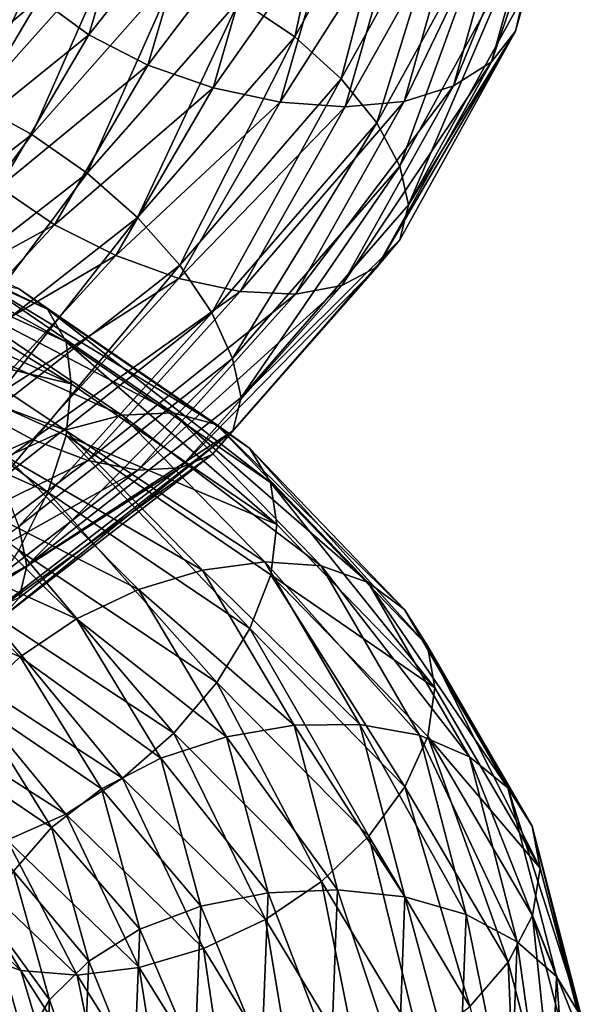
# Model space of a CAD drawing. Header units: metres. Extents: x -80 to 80, y -455 to 95.
# Tile 540 of 656: x 13.51 to 18.96, y -49.53 to -40.12. Entities that reach past the tile are written whole.
import ezdxf

# ---------------------------------------------------------------- set-up
doc = ezdxf.new("R2010")
doc.units = ezdxf.units.M
doc.layers.add('solid_501010_k_01_02', color=7, linetype='CONTINUOUS')

msp = doc.modelspace()

# ---------------------------------------------------------------- linework, layer by layer
at = {"layer": 'solid_501010_k_01_02'}
for points in [[(15.60671, -39.928528, 1060.643066), (16.612223, -38.114388, 1062.768555), (16.136349, -40.286102, 1060.698975)], [(16.612223, -38.114388, 1062.768555), (17.175985, -38.401421, 1062.883911), (16.136349, -40.286102, 1060.698975)], [(18.827101, -38.13723, 1067.127808), (18.589579, -38.469616, 1067.572144), (18.01498, -40.524467, 1065.169434)], [(18.245163, -40.229744, 1064.706055), (18.827101, -38.13723, 1067.127808), (18.01498, -40.524467, 1065.169434)], [(18.328817, -39.879948, 1064.260132), (18.827101, -38.13723, 1067.127808), (18.245163, -40.229744, 1064.706055)], [(16.136349, -40.286102, 1060.698975), (17.175985, -38.401421, 1062.883911), (16.581053, -40.686913, 1060.873657)], [(17.175985, -38.401421, 1062.883911), (17.64934, -38.745014, 1063.110229), (16.581053, -40.686913, 1060.873657)], [(18.589579, -38.469616, 1067.572144), (18.217043, -38.753262, 1067.975464), (17.653961, -40.753811, 1065.607178)], [(18.01498, -40.524467, 1065.169434), (18.589579, -38.469616, 1067.572144), (17.653961, -40.753811, 1065.607178)], [(14.169244, -40.266716, 1066.518311), (14.62118, -38.736748, 1068.509644), (13.695889, -39.917797, 1066.296875)], [(15.202924, -38.954273, 1068.68335), (14.62118, -38.736748, 1068.509644), (14.169244, -40.266716, 1066.518311)], [(16.581053, -40.686913, 1060.873657), (17.64934, -38.745014, 1063.110229), (16.921469, -41.106354, 1061.14917)], [(17.64934, -38.745014, 1063.110229), (18.011688, -39.122948, 1063.427368), (16.921469, -41.106354, 1061.14917)], [(18.217043, -38.753262, 1067.975464), (17.729738, -38.969299, 1068.312866), (17.181719, -40.90197, 1065.992065)], [(17.653961, -40.753811, 1065.607178), (18.217043, -38.753262, 1067.975464), (17.181719, -40.90197, 1065.992065)], [(14.733006, -40.556778, 1066.628052), (15.202924, -38.954273, 1068.68335), (14.169244, -40.266716, 1066.518311)], [(15.845048, -39.089428, 1068.747803), (15.202924, -38.954273, 1068.68335), (14.733006, -40.556778, 1066.628052)], [(17.729738, -38.969299, 1068.312866), (17.148872, -39.099735, 1068.559937), (16.618807, -40.954044, 1066.298218)], [(17.181719, -40.90197, 1065.992065), (17.729738, -38.969299, 1068.312866), (16.618807, -40.954044, 1066.298218)], [(15.355284, -40.77356, 1066.623291), (15.845048, -39.089428, 1068.747803), (14.733006, -40.556778, 1066.628052)], [(16.507193, -39.138905, 1068.705811), (15.845048, -39.089428, 1068.747803), (15.355284, -40.77356, 1066.623291)], [(15.996961, -40.908669, 1066.510986), (16.507193, -39.138905, 1068.705811), (15.355284, -40.77356, 1066.623291)], [(17.148872, -39.099735, 1068.559937), (16.507193, -39.138905, 1068.705811), (15.996961, -40.908669, 1066.510986)], [(16.618807, -40.954044, 1066.298218), (17.148872, -39.099735, 1068.559937), (15.996961, -40.908669, 1066.510986)], [(16.921469, -41.106354, 1061.14917), (18.011688, -39.122948, 1063.427368), (17.13917, -41.519306, 1061.506836)], [(18.011688, -39.122948, 1063.427368), (18.243414, -39.512249, 1063.814209), (17.13917, -41.519306, 1061.506836)], [(13.306214, -39.247639, 1061.516235), (13.835054, -39.277695, 1061.153687), (12.546146, -40.709007, 1059.342041)], [(12.546146, -40.709007, 1059.342041), (13.835054, -39.277695, 1061.153687), (13.075927, -40.918377, 1059.012329)], [(13.835054, -39.277695, 1061.153687), (14.419261, -39.410484, 1060.880371), (13.075927, -40.918377, 1059.012329)], [(13.075927, -40.918377, 1059.012329), (14.419261, -39.410484, 1060.880371), (13.622602, -41.217701, 1058.779541)], [(14.419261, -39.410484, 1060.880371), (15.022099, -39.632072, 1060.706787), (13.622602, -41.217701, 1058.779541)], [(17.13917, -41.519306, 1061.506836), (18.243414, -39.512249, 1063.814209), (17.222609, -41.890472, 1061.939087)], [(18.243414, -39.512249, 1063.814209), (18.328817, -39.879948, 1064.260132), (17.222609, -41.890472, 1061.939087)], [(13.695889, -39.917797, 1066.296875), (13.33354, -39.533623, 1065.982788), (12.526482, -40.888721, 1064.164063)], [(13.622602, -41.217701, 1058.779541), (15.022099, -39.632072, 1060.706787), (14.15275, -41.588177, 1058.657349)], [(15.022099, -39.632072, 1060.706787), (15.60671, -39.928528, 1060.643066), (14.15275, -41.588177, 1058.657349)], [(17.222609, -41.890472, 1061.939087), (18.328817, -39.879948, 1064.260132), (18.245163, -40.229744, 1064.706055)], [(12.866899, -41.314922, 1064.437378), (13.695889, -39.917797, 1066.296875), (12.526482, -40.888721, 1064.164063)], [(14.169244, -40.266716, 1066.518311), (13.695889, -39.917797, 1066.296875), (12.866899, -41.314922, 1064.437378)], [(14.15275, -41.588177, 1058.657349), (15.60671, -39.928528, 1060.643066), (14.633046, -42.011211, 1058.658813)], [(15.60671, -39.928528, 1060.643066), (16.136349, -40.286102, 1060.698975), (14.633046, -42.011211, 1058.658813)], [(13.311602, -41.720814, 1064.606934), (14.169244, -40.266716, 1066.518311), (12.866899, -41.314922, 1064.437378)], [(14.733006, -40.556778, 1066.628052), (14.169244, -40.266716, 1066.518311), (13.311602, -41.720814, 1064.606934)], [(18.245163, -40.229744, 1064.706055), (18.01498, -40.524467, 1065.169434), (16.924562, -42.482056, 1062.868408)], [(17.140812, -42.223446, 1062.386841), (18.245163, -40.229744, 1064.706055), (16.924562, -42.482056, 1062.868408)], [(17.222609, -41.890472, 1061.939087), (18.245163, -40.229744, 1064.706055), (17.140812, -42.223446, 1062.386841)], [(14.633046, -42.011211, 1058.658813), (16.136349, -40.286102, 1060.698975), (15.03632, -42.465099, 1058.786133)], [(16.136349, -40.286102, 1060.698975), (16.581053, -40.686913, 1060.873657), (15.03632, -42.465099, 1058.786133)], [(18.01498, -40.524467, 1065.169434), (17.653961, -40.753811, 1065.607178), (16.585394, -42.659317, 1063.338623)], [(16.924562, -42.482056, 1062.868408), (18.01498, -40.524467, 1065.169434), (16.585394, -42.659317, 1063.338623)], [(13.841241, -42.080456, 1064.65625), (14.733006, -40.556778, 1066.628052), (13.311602, -41.720814, 1064.606934)], [(15.355284, -40.77356, 1066.623291), (14.733006, -40.556778, 1066.628052), (13.841241, -42.080456, 1064.65625)], [(15.03632, -42.465099, 1058.786133), (16.581053, -40.686913, 1060.873657), (15.345022, -42.923038, 1059.02356)], [(16.581053, -40.686913, 1060.873657), (16.921469, -41.106354, 1061.14917), (15.345022, -42.923038, 1059.02356)], [(14.425852, -42.375546, 1064.585693), (15.355284, -40.77356, 1066.623291), (13.841241, -42.080456, 1064.65625)], [(15.996961, -40.908669, 1066.510986), (15.355284, -40.77356, 1066.623291), (14.425852, -42.375546, 1064.585693)], [(17.653961, -40.753811, 1065.607178), (17.181719, -40.90197, 1065.992065), (16.141737, -42.742367, 1063.768677)], [(16.585394, -42.659317, 1063.338623), (17.653961, -40.753811, 1065.607178), (16.141737, -42.742367, 1063.768677)], [(13.075927, -40.918377, 1059.012329), (13.622602, -41.217701, 1058.779541), (11.832691, -42.598351, 1057.027832)], [(15.028689, -42.5928, 1064.406738), (15.996961, -40.908669, 1066.510986), (14.425852, -42.375546, 1064.585693)], [(16.618807, -40.954044, 1066.298218), (15.996961, -40.908669, 1066.510986), (15.028689, -42.5928, 1064.406738)], [(17.181719, -40.90197, 1065.992065), (16.618807, -40.954044, 1066.298218), (15.612896, -42.719276, 1064.130615)], [(16.141737, -42.742367, 1063.768677), (17.181719, -40.90197, 1065.992065), (15.612896, -42.719276, 1064.130615)], [(15.612896, -42.719276, 1064.130615), (16.618807, -40.954044, 1066.298218), (15.028689, -42.5928, 1064.406738)], [(15.345022, -42.923038, 1059.02356), (16.921469, -41.106354, 1061.14917), (15.542441, -43.35791, 1059.354492)], [(16.921469, -41.106354, 1061.14917), (17.13917, -41.519306, 1061.506836), (15.542441, -43.35791, 1059.354492)], [(11.832691, -42.598351, 1057.027832), (13.622602, -41.217701, 1058.779541), (12.293181, -43.034946, 1056.854004)], [(13.622602, -41.217701, 1058.779541), (14.15275, -41.588177, 1058.657349), (12.293181, -43.034946, 1056.854004)], [(15.542441, -43.35791, 1059.354492), (17.13917, -41.519306, 1061.506836), (15.622648, -43.732082, 1059.774414)], [(17.13917, -41.519306, 1061.506836), (17.222609, -41.890472, 1061.939087), (15.622648, -43.732082, 1059.774414)], [(11.216714, -41.653702, 1095.157959), (11.446999, -41.825954, 1095.741943), (13.773347, -42.888016, 1093.782837)], [(13.496263, -42.690937, 1093.232788), (11.216714, -41.653702, 1095.157959), (13.773347, -42.888016, 1093.782837)], [(12.293181, -43.034946, 1056.854004), (14.15275, -41.588177, 1058.657349), (12.71037, -43.51643, 1056.807617)], [(14.15275, -41.588177, 1058.657349), (14.633046, -42.011211, 1058.658813), (12.71037, -43.51643, 1056.807617)], [(13.841241, -42.080456, 1064.65625), (13.311602, -41.720814, 1064.606934), (12.071459, -43.045959, 1062.817383)], [(11.446999, -41.825954, 1095.741943), (11.594268, -42.12376, 1096.296875), (13.950545, -43.199215, 1094.314697)], [(13.773347, -42.888016, 1093.782837), (11.446999, -41.825954, 1095.741943), (13.950545, -43.199215, 1094.314697)], [(15.622648, -43.732082, 1059.774414), (17.222609, -41.890472, 1061.939087), (17.140812, -42.223446, 1062.386841)], [(12.71037, -43.51643, 1056.807617), (14.633046, -42.011211, 1058.658813), (13.060658, -44.017689, 1056.893311)], [(14.633046, -42.011211, 1058.658813), (15.03632, -42.465099, 1058.786133), (13.060658, -44.017689, 1056.893311)], [(11.594268, -42.12376, 1096.296875), (11.637196, -42.529869, 1096.79248), (13.998867, -43.601482, 1094.807373)], [(13.950545, -43.199215, 1094.314697), (11.594268, -42.12376, 1096.296875), (13.998867, -43.601482, 1094.807373)], [(12.551756, -43.470177, 1062.811279), (13.841241, -42.080456, 1064.65625), (12.071459, -43.045959, 1062.817383)], [(14.425852, -42.375546, 1064.585693), (13.841241, -42.080456, 1064.65625), (12.551756, -43.470177, 1062.811279)], [(17.140812, -42.223446, 1062.386841), (16.924562, -42.482056, 1062.868408), (15.347827, -44.274647, 1060.721802)], [(15.54393, -44.049599, 1060.223511), (17.140812, -42.223446, 1062.386841), (15.347827, -44.274647, 1060.721802)], [(15.622648, -43.732082, 1059.774414), (17.140812, -42.223446, 1062.386841), (15.54393, -44.049599, 1060.223511)], [(13.081903, -43.837948, 1062.680542), (14.425852, -42.375546, 1064.585693), (12.551756, -43.470177, 1062.811279)], [(15.028689, -42.5928, 1064.406738), (14.425852, -42.375546, 1064.585693), (13.081903, -43.837948, 1062.680542)], [(13.060658, -44.017689, 1056.893311), (15.03632, -42.465099, 1058.786133), (13.328798, -44.50996, 1057.097168)], [(15.03632, -42.465099, 1058.786133), (15.345022, -42.923038, 1059.02356), (13.328798, -44.50996, 1057.097168)], [(16.924562, -42.482056, 1062.868408), (16.585394, -42.659317, 1063.338623), (15.040257, -44.403538, 1061.22168)], [(15.347827, -44.274647, 1060.721802), (16.924562, -42.482056, 1062.868408), (15.040257, -44.403538, 1061.22168)], [(13.998867, -43.601482, 1094.807373), (11.637196, -42.529869, 1096.79248), (11.595379, -43.030514, 1097.174194)], [(13.628579, -44.131466, 1062.44043), (15.028689, -42.5928, 1064.406738), (13.081903, -43.837948, 1062.680542)], [(15.612896, -42.719276, 1064.130615), (15.028689, -42.5928, 1064.406738), (13.628579, -44.131466, 1062.44043)], [(12.227342, -42.898495, 1091.802734), (12.70319, -42.693928, 1092.213867), (14.483256, -43.898483, 1090.151245)], [(12.70319, -42.693928, 1092.213867), (13.134294, -42.622219, 1092.69873), (14.974769, -43.87851, 1090.578125)], [(14.483256, -43.898483, 1090.151245), (12.70319, -42.693928, 1092.213867), (14.974769, -43.87851, 1090.578125)], [(13.134294, -42.622219, 1092.69873), (13.496263, -42.690937, 1093.232788), (15.38746, -43.988708, 1091.062256)], [(14.974769, -43.87851, 1090.578125), (13.134294, -42.622219, 1092.69873), (15.38746, -43.988708, 1091.062256)], [(13.496263, -42.690937, 1093.232788), (13.773347, -42.888016, 1093.782837), (15.703371, -44.215317, 1091.572754)], [(15.38746, -43.988708, 1091.062256), (13.496263, -42.690937, 1093.232788), (15.703371, -44.215317, 1091.572754)], [(16.585394, -42.659317, 1063.338623), (16.141737, -42.742367, 1063.768677), (14.637932, -44.426125, 1061.693115)], [(15.040257, -44.403538, 1061.22168), (16.585394, -42.659317, 1063.338623), (14.637932, -44.426125, 1061.693115)], [(14.15836, -44.333241, 1062.106323), (15.612896, -42.719276, 1064.130615), (13.628579, -44.131466, 1062.44043)], [(16.141737, -42.742367, 1063.768677), (15.612896, -42.719276, 1064.130615), (14.15836, -44.333241, 1062.106323)], [(14.637932, -44.426125, 1061.693115), (16.141737, -42.742367, 1063.768677), (14.15836, -44.333241, 1062.106323)], [(11.736657, -43.215961, 1091.484863), (12.227342, -42.898495, 1091.802734), (13.940728, -44.044106, 1089.803101)], [(13.940728, -44.044106, 1089.803101), (12.227342, -42.898495, 1091.802734), (14.483256, -43.898483, 1090.151245)], [(13.773347, -42.888016, 1093.782837), (13.950545, -43.199215, 1094.314697), (15.9054, -44.542591, 1092.077515)], [(15.703371, -44.215317, 1091.572754), (13.773347, -42.888016, 1093.782837), (15.9054, -44.542591, 1092.077515)], [(13.328798, -44.50996, 1057.097168), (15.345022, -42.923038, 1059.02356), (13.500278, -44.964348, 1057.404663)], [(15.345022, -42.923038, 1059.02356), (15.542441, -43.35791, 1059.354492), (13.500278, -44.964348, 1057.404663)], [(11.595379, -43.030514, 1097.174194), (11.449091, -43.595131, 1097.453491), (13.775865, -44.634937, 1095.482056)], [(13.951882, -44.094456, 1095.185547), (11.595379, -43.030514, 1097.174194), (13.775865, -44.634937, 1095.482056)], [(13.998867, -43.601482, 1094.807373), (11.595379, -43.030514, 1097.174194), (13.951882, -44.094456, 1095.185547)], [(13.381286, -44.29932, 1089.549072), (11.736657, -43.215961, 1091.484863), (13.940728, -44.044106, 1089.803101)], [(13.950545, -43.199215, 1094.314697), (13.998867, -43.601482, 1094.807373), (15.963543, -44.943085, 1092.561768)], [(15.9054, -44.542591, 1092.077515), (13.950545, -43.199215, 1094.314697), (15.963543, -44.943085, 1092.561768)], [(13.500278, -44.964348, 1057.404663), (15.542441, -43.35791, 1059.354492), (13.576822, -45.341099, 1057.814209)], [(15.542441, -43.35791, 1059.354492), (15.622648, -43.732082, 1059.774414), (13.576822, -45.341099, 1057.814209)], [(13.775865, -44.634937, 1095.482056), (11.449091, -43.595131, 1097.453491), (13.499797, -45.190605, 1095.664185)], [(15.963543, -44.943085, 1092.561768), (13.998867, -43.601482, 1094.807373), (13.951882, -44.094456, 1095.185547)], [(13.576822, -45.341099, 1057.814209), (15.622648, -43.732082, 1059.774414), (15.54393, -44.049599, 1060.223511)], [(13.628579, -44.131466, 1062.44043), (13.081903, -43.837948, 1062.680542), (11.363036, -45.107758, 1060.948608)], [(13.940728, -44.044106, 1089.803101), (14.483256, -43.898483, 1090.151245), (15.849484, -45.302357, 1087.908936)], [(14.483256, -43.898483, 1090.151245), (14.974769, -43.87851, 1090.578125), (16.387362, -45.340588, 1088.271484)], [(15.849484, -45.302357, 1087.908936), (14.483256, -43.898483, 1090.151245), (16.387362, -45.340588, 1088.271484)], [(14.974769, -43.87851, 1090.578125), (15.38746, -43.988708, 1091.062256), (16.838984, -45.49752, 1088.700195)], [(16.387362, -45.340588, 1088.271484), (14.974769, -43.87851, 1090.578125), (16.838984, -45.49752, 1088.700195)], [(15.38746, -43.988708, 1091.062256), (15.703371, -44.215317, 1091.572754), (17.184696, -45.757484, 1089.166626)], [(16.838984, -45.49752, 1088.700195), (15.38746, -43.988708, 1091.062256), (17.184696, -45.757484, 1089.166626)], [(15.54393, -44.049599, 1060.223511), (15.347827, -44.274647, 1060.721802), (13.331234, -45.839737, 1058.7771)], [(13.501571, -45.644749, 1058.26416), (15.54393, -44.049599, 1060.223511), (13.331234, -45.839737, 1058.7771)], [(13.381286, -44.29932, 1089.549072), (13.940728, -44.044106, 1089.803101), (15.255779, -45.381729, 1087.630493)], [(13.576822, -45.341099, 1057.814209), (15.54393, -44.049599, 1060.223511), (13.501571, -45.644749, 1058.26416)], [(13.951882, -44.094456, 1095.185547), (13.775865, -44.634937, 1095.482056), (15.706242, -45.937126, 1093.256592)], [(15.255779, -45.381729, 1087.630493), (13.940728, -44.044106, 1089.803101), (15.849484, -45.302357, 1087.908936)], [(15.906924, -45.424847, 1092.94043), (13.951882, -44.094456, 1095.185547), (15.706242, -45.937126, 1093.256592)], [(15.963543, -44.943085, 1092.561768), (13.951882, -44.094456, 1095.185547), (15.906924, -45.424847, 1092.94043)], [(11.837883, -45.469433, 1060.654785), (13.628579, -44.131466, 1062.44043), (11.363036, -45.107758, 1060.948608)], [(14.15836, -44.333241, 1062.106323), (13.628579, -44.131466, 1062.44043), (11.837883, -45.469433, 1060.654785)], [(15.703371, -44.215317, 1091.572754), (15.9054, -44.542591, 1092.077515), (17.405783, -46.103027, 1089.641357)], [(17.184696, -45.757484, 1089.166626), (15.703371, -44.215317, 1091.572754), (17.405783, -46.103027, 1089.641357)], [(12.839133, -44.648048, 1089.404419), (13.381286, -44.29932, 1089.549072), (14.643563, -45.567036, 1087.44751)], [(15.347827, -44.274647, 1060.721802), (15.040257, -44.403538, 1061.22168), (13.064076, -45.925327, 1059.303223)], [(13.331234, -45.839737, 1058.7771), (15.347827, -44.274647, 1060.721802), (13.064076, -45.925327, 1059.303223)], [(14.643563, -45.567036, 1087.44751), (13.381286, -44.29932, 1089.549072), (15.255779, -45.381729, 1087.630493)], [(12.298054, -45.738525, 1060.269409), (14.15836, -44.333241, 1062.106323), (11.837883, -45.469433, 1060.654785)], [(14.637932, -44.426125, 1061.693115), (14.15836, -44.333241, 1062.106323), (12.298054, -45.738525, 1060.269409)], [(15.040257, -44.403538, 1061.22168), (14.637932, -44.426125, 1061.693115), (12.714614, -45.893829, 1059.811035)], [(13.064076, -45.925327, 1059.303223), (15.040257, -44.403538, 1061.22168), (12.714614, -45.893829, 1059.811035)], [(12.714614, -45.893829, 1059.811035), (14.637932, -44.426125, 1061.693115), (12.298054, -45.738525, 1060.269409)], [(15.9054, -44.542591, 1092.077515), (15.963543, -44.943085, 1092.561768), (17.475161, -46.504948, 1090.111206)], [(17.405783, -46.103027, 1089.641357), (15.9054, -44.542591, 1092.077515), (17.475161, -46.504948, 1090.111206)], [(12.348362, -45.07436, 1089.383667), (12.839133, -44.648048, 1089.404419), (14.050269, -45.846615, 1087.370728)], [(14.050269, -45.846615, 1087.370728), (12.839133, -44.648048, 1089.404419), (14.643563, -45.567036, 1087.44751)], [(13.775865, -44.634937, 1095.482056), (13.499797, -45.190605, 1095.664185), (15.391489, -46.452999, 1093.472046)], [(15.706242, -45.937126, 1093.256592), (13.775865, -44.634937, 1095.482056), (15.391489, -46.452999, 1093.472046)], [(13.500278, -44.964348, 1057.404663), (13.576822, -45.341099, 1057.814209), (11.133052, -46.66399, 1056.094482)], [(17.475161, -46.504948, 1090.111206), (15.963543, -44.943085, 1092.561768), (15.906924, -45.424847, 1092.94043)], [(11.936641, -45.556812, 1089.489868), (12.348362, -45.07436, 1089.383667), (13.513203, -46.208931, 1087.410645)], [(13.513203, -46.208931, 1087.410645), (12.348362, -45.07436, 1089.383667), (14.050269, -45.846615, 1087.370728)], [(13.499797, -45.190605, 1095.664185), (13.138679, -45.726902, 1095.718506), (14.979768, -46.940159, 1093.572021)], [(15.391489, -46.452999, 1093.472046), (13.499797, -45.190605, 1095.664185), (14.979768, -46.940159, 1093.572021)], [(11.133052, -46.66399, 1056.094482), (13.576822, -45.341099, 1057.814209), (13.501571, -45.644749, 1058.26416)], [(15.255779, -45.381729, 1087.630493), (15.849484, -45.302357, 1087.908936), (16.759148, -46.855827, 1085.539429)], [(15.849484, -45.302357, 1087.908936), (16.387362, -45.340588, 1088.271484), (17.327896, -46.957123, 1085.83313)], [(16.759148, -46.855827, 1085.539429), (15.849484, -45.302357, 1087.908936), (17.327896, -46.957123, 1085.83313)], [(16.387362, -45.340588, 1088.271484), (16.838984, -45.49752, 1088.700195), (17.805439, -47.164742, 1086.202515)], [(17.327896, -46.957123, 1085.83313), (16.387362, -45.340588, 1088.271484), (17.805439, -47.164742, 1086.202515)], [(14.643563, -45.567036, 1087.44751), (15.255779, -45.381729, 1087.630493), (16.131367, -46.863472, 1085.335571)], [(16.131367, -46.863472, 1085.335571), (15.255779, -45.381729, 1087.630493), (16.759148, -46.855827, 1085.539429)], [(15.906924, -45.424847, 1092.94043), (15.706242, -45.937126, 1093.256592), (17.187836, -47.451965, 1090.83252)], [(17.40745, -46.971146, 1090.494873), (15.906924, -45.424847, 1092.94043), (17.187836, -47.451965, 1090.83252)], [(17.475161, -46.504948, 1090.111206), (15.906924, -45.424847, 1092.94043), (17.40745, -46.971146, 1090.494873)], [(16.838984, -45.49752, 1088.700195), (17.184696, -45.757484, 1089.166626), (18.170992, -47.460941, 1086.621704)], [(17.805439, -47.164742, 1086.202515), (16.838984, -45.49752, 1088.700195), (18.170992, -47.460941, 1086.621704)], [(13.062644, -46.636192, 1087.566895), (11.936641, -45.556812, 1089.489868), (13.513203, -46.208931, 1087.410645)], [(14.050269, -45.846615, 1087.370728), (14.643563, -45.567036, 1087.44751), (15.484015, -46.973133, 1085.228271)], [(15.484015, -46.973133, 1085.228271), (14.643563, -45.567036, 1087.44751), (16.131367, -46.863472, 1085.335571)], [(13.138679, -45.726902, 1095.718506), (12.708225, -46.210243, 1095.633911), (14.488997, -47.367294, 1093.543335)], [(14.979768, -46.940159, 1093.572021), (13.138679, -45.726902, 1095.718506), (14.488997, -47.367294, 1093.543335)], [(17.184696, -45.757484, 1089.166626), (17.405783, -46.103027, 1089.641357), (18.404768, -47.826427, 1087.064087)], [(18.170992, -47.460941, 1086.621704), (17.184696, -45.757484, 1089.166626), (18.404768, -47.826427, 1087.064087)], [(13.513203, -46.208931, 1087.410645), (14.050269, -45.846615, 1087.370728), (14.856668, -47.177929, 1085.223999)], [(14.856668, -47.177929, 1085.223999), (14.050269, -45.846615, 1087.370728), (15.484015, -46.973133, 1085.228271)], [(15.706242, -45.937126, 1093.256592), (15.391489, -46.452999, 1093.472046), (16.843393, -47.923317, 1091.085083)], [(17.187836, -47.451965, 1090.83252), (15.706242, -45.937126, 1093.256592), (16.843393, -47.923317, 1091.085083)], [(17.405783, -46.103027, 1089.641357), (17.475161, -46.504948, 1090.111206), (18.481539, -48.228104, 1087.521606)], [(18.404768, -47.826427, 1087.064087), (17.405783, -46.103027, 1089.641357), (18.481539, -48.228104, 1087.521606)], [(12.708225, -46.210243, 1095.633911), (12.232706, -46.615997, 1095.418701), (13.946844, -47.712826, 1093.390625)], [(14.488997, -47.367294, 1093.543335), (12.708225, -46.210243, 1095.633911), (13.946844, -47.712826, 1093.390625)], [(13.062644, -46.636192, 1087.566895), (13.513203, -46.208931, 1087.410645), (14.288778, -47.471069, 1085.328613)], [(14.288778, -47.471069, 1085.328613), (13.513203, -46.208931, 1087.410645), (14.856668, -47.177929, 1085.223999)], [(15.391489, -46.452999, 1093.472046), (14.979768, -46.940159, 1093.572021), (16.392834, -48.355427, 1091.235352)], [(16.843393, -47.923317, 1091.085083), (15.391489, -46.452999, 1093.472046), (16.392834, -48.355427, 1091.235352)], [(18.481539, -48.228104, 1087.521606), (17.475161, -46.504948, 1090.111206), (17.40745, -46.971146, 1090.494873)], [(13.946844, -47.712826, 1093.390625), (12.232706, -46.615997, 1095.418701), (13.387402, -47.961727, 1093.130615)], [(12.7182, -47.100899, 1087.822754), (13.062644, -46.636192, 1087.566895), (13.812359, -47.838715, 1085.53833)], [(13.812359, -47.838715, 1085.53833), (13.062644, -46.636192, 1087.566895), (14.288778, -47.471069, 1085.328613)], [(14.979768, -46.940159, 1093.572021), (14.488997, -47.367294, 1093.543335), (15.855766, -48.719521, 1091.268311)], [(16.392834, -48.355427, 1091.235352), (14.979768, -46.940159, 1093.572021), (15.855766, -48.719521, 1091.268311)], [(15.484015, -46.973133, 1085.228271), (16.131367, -46.863472, 1085.335571), (16.545675, -48.435307, 1082.973511)], [(16.131367, -46.863472, 1085.335571), (16.759148, -46.855827, 1085.539429), (17.189581, -48.502804, 1083.100098)], [(16.545675, -48.435307, 1082.973511), (16.131367, -46.863472, 1085.335571), (17.189581, -48.502804, 1083.100098)], [(16.759148, -46.855827, 1085.539429), (17.327896, -46.957123, 1085.83313), (17.772936, -48.670193, 1083.322632)], [(17.189581, -48.502804, 1083.100098), (16.759148, -46.855827, 1085.539429), (17.772936, -48.670193, 1083.322632)], [(14.856668, -47.177929, 1085.223999), (15.484015, -46.973133, 1085.228271), (15.881697, -48.465755, 1082.94458)], [(15.881697, -48.465755, 1082.94458), (15.484015, -46.973133, 1085.228271), (16.545675, -48.435307, 1082.973511)], [(17.40745, -46.971146, 1090.494873), (17.187836, -47.451965, 1090.83252), (18.174313, -49.126526, 1088.267944)], [(17.327896, -46.957123, 1085.83313), (17.805439, -47.164742, 1086.202515), (18.262743, -48.930984, 1083.630493)], [(17.772936, -48.670193, 1083.322632), (17.327896, -46.957123, 1085.83313), (18.262743, -48.930984, 1083.630493)], [(18.40653, -48.679585, 1087.907349), (17.40745, -46.971146, 1090.494873), (18.174313, -49.126526, 1088.267944)], [(18.481539, -48.228104, 1087.521606), (17.40745, -46.971146, 1090.494873), (18.40653, -48.679585, 1087.907349)], [(13.448147, -48.256111, 1085.834229), (12.7182, -47.100899, 1087.822754), (13.812359, -47.838715, 1085.53833)], [(14.288778, -47.471069, 1085.328613), (14.856668, -47.177929, 1085.223999), (15.238239, -48.592266, 1083.015381)], [(15.238239, -48.592266, 1083.015381), (14.856668, -47.177929, 1085.223999), (15.881697, -48.465755, 1082.94458)], [(17.805439, -47.164742, 1086.202515), (18.170992, -47.460941, 1086.621704), (18.637684, -49.26524, 1084.000732)], [(18.262743, -48.930984, 1083.630493), (17.805439, -47.164742, 1086.202515), (18.637684, -49.26524, 1084.000732)], [(14.488997, -47.367294, 1093.543335), (13.946844, -47.712826, 1093.390625), (15.262472, -48.997444, 1091.185181)], [(15.855766, -48.719521, 1091.268311), (14.488997, -47.367294, 1093.543335), (15.262472, -48.997444, 1091.185181)], [(13.812359, -47.838715, 1085.53833), (14.288778, -47.471069, 1085.328613), (14.655763, -48.813015, 1083.187012)], [(14.655763, -48.813015, 1083.187012), (14.288778, -47.471069, 1085.328613), (15.238239, -48.592266, 1083.015381)], [(17.187836, -47.451965, 1090.83252), (16.843393, -47.923317, 1091.085083), (17.810101, -49.549831, 1088.559692)], [(18.174313, -49.126526, 1088.267944), (17.187836, -47.451965, 1090.83252), (17.810101, -49.549831, 1088.559692)], [(18.170992, -47.460941, 1086.621704), (18.404768, -47.826427, 1087.064087), (18.877464, -49.65173, 1084.409424)], [(18.637684, -49.26524, 1084.000732), (18.170992, -47.460941, 1086.621704), (18.877464, -49.65173, 1084.409424)], [(13.946844, -47.712826, 1093.390625), (13.387402, -47.961727, 1093.130615), (14.650257, -49.178204, 1090.997681)], [(15.262472, -48.997444, 1091.185181), (13.946844, -47.712826, 1093.390625), (14.650257, -49.178204, 1090.997681)], [(13.448147, -48.256111, 1085.834229), (13.812359, -47.838715, 1085.53833), (14.167108, -49.118309, 1083.452026)], [(14.167108, -49.118309, 1083.452026), (13.812359, -47.838715, 1085.53833), (14.655763, -48.813015, 1083.187012)], [(18.404768, -47.826427, 1087.064087), (18.481539, -48.228104, 1087.521606), (18.960503, -50.057018, 1084.848999)], [(18.877464, -49.65173, 1084.409424), (18.404768, -47.826427, 1087.064087), (18.960503, -50.057018, 1084.848999)], [(13.387402, -47.961727, 1093.130615), (12.844874, -48.099346, 1092.779419), (14.056551, -49.251156, 1090.717651)], [(14.650257, -49.178204, 1090.997681), (13.387402, -47.961727, 1093.130615), (14.056551, -49.251156, 1090.717651)], [(16.843393, -47.923317, 1091.085083), (16.392834, -48.355427, 1091.235352), (17.333681, -49.922478, 1088.763794)], [(17.810101, -49.549831, 1088.559692), (16.843393, -47.923317, 1091.085083), (17.333681, -49.922478, 1088.763794)], [(12.844874, -48.099346, 1092.779419), (12.353361, -48.111362, 1092.353394), (13.518674, -49.206005, 1090.356934)], [(13.518674, -49.206005, 1090.356934), (12.353361, -48.111362, 1092.353394), (13.067053, -49.043224, 1089.933105)], [(14.056551, -49.251156, 1090.717651), (12.844874, -48.099346, 1092.779419), (13.518674, -49.206005, 1090.356934)], [(13.215929, -48.69759, 1086.196411), (13.448147, -48.256111, 1085.834229), (13.793541, -49.486252, 1083.789063)], [(13.793541, -49.486252, 1083.789063), (13.448147, -48.256111, 1085.834229), (14.167108, -49.118309, 1083.452026)], [(18.960503, -50.057018, 1084.848999), (18.481539, -48.228104, 1087.521606), (18.40653, -48.679585, 1087.907349)], [(16.392834, -48.355427, 1091.235352), (15.855766, -48.719521, 1091.268311), (16.765791, -50.21841, 1088.862671)], [(17.333681, -49.922478, 1088.763794), (16.392834, -48.355427, 1091.235352), (16.765791, -50.21841, 1088.862671)], [(15.881697, -48.465755, 1082.94458), (16.545675, -48.435307, 1082.973511), (16.484518, -50.040672, 1080.60083)], [(16.484518, -50.040672, 1080.60083), (16.545675, -48.435307, 1082.973511), (17.126043, -50.184559, 1080.650024)], [(16.545675, -48.435307, 1082.973511), (17.189581, -48.502804, 1083.100098), (17.126043, -50.184559, 1080.650024)], [(15.238239, -48.592266, 1083.015381), (15.881697, -48.465755, 1082.94458), (15.822994, -49.990608, 1080.650879)], [(15.822994, -49.990608, 1080.650879), (15.881697, -48.465755, 1082.94458), (16.484518, -50.040672, 1080.60083)], [(17.126043, -50.184559, 1080.650024), (17.189581, -48.502804, 1083.100098), (17.707243, -50.419174, 1080.800781)], [(17.189581, -48.502804, 1083.100098), (17.772936, -48.670193, 1083.322632), (17.707243, -50.419174, 1080.800781)], [(14.655763, -48.813015, 1083.187012), (15.238239, -48.592266, 1083.015381), (15.181914, -50.037567, 1080.796875)], [(15.181914, -50.037567, 1080.796875), (15.238239, -48.592266, 1083.015381), (15.822994, -49.990608, 1080.650879)], [(13.555359, -49.893856, 1084.17627), (13.323704, -49.622044, 1085.758057), (13.215929, -48.69759, 1086.196411)], [(13.555359, -49.893856, 1084.17627), (13.215929, -48.69759, 1086.196411), (13.793541, -49.486252, 1083.789063)], [(15.855766, -48.719521, 1091.268311), (15.262472, -48.997444, 1091.185181), (16.138445, -50.423199, 1088.853638)], [(16.765791, -50.21841, 1088.862671), (15.855766, -48.719521, 1091.268311), (16.138445, -50.423199, 1088.853638)], [(17.707243, -50.419174, 1080.800781), (17.772936, -48.670193, 1083.322632), (18.195238, -50.734066, 1081.046753)], [(17.772936, -48.670193, 1083.322632), (18.262743, -48.930984, 1083.630493), (18.195238, -50.734066, 1081.046753)], [(18.40653, -48.679585, 1087.907349), (18.174313, -49.126526, 1088.267944), (18.641092, -50.901062, 1085.625977)], [(18.879272, -50.489491, 1085.241821), (18.40653, -48.679585, 1087.907349), (18.641092, -50.901062, 1085.625977)], [(18.960503, -50.057018, 1084.848999), (18.40653, -48.679585, 1087.907349), (18.879272, -50.489491, 1085.241821)], [(14.167108, -49.118309, 1083.452026), (14.655763, -48.813015, 1083.187012), (14.601591, -50.18478, 1081.035889)], [(14.601591, -50.18478, 1081.035889), (14.655763, -48.813015, 1083.187012), (15.181914, -50.037567, 1080.796875)], [(15.262472, -48.997444, 1091.185181), (14.650257, -49.178204, 1090.997681), (15.491092, -50.530193, 1088.743652)], [(16.138445, -50.423199, 1088.853638), (15.262472, -48.997444, 1091.185181), (15.491092, -50.530193, 1088.743652)], [(18.195238, -50.734066, 1081.046753), (18.262743, -48.930984, 1083.630493), (18.568794, -51.107086, 1081.367798)], [(18.262743, -48.930984, 1083.630493), (18.637684, -49.26524, 1084.000732), (18.568794, -51.107086, 1081.367798)], [(13.817021, -50.212811, 1087.884644), (13.067053, -49.043224, 1089.933105), (13.451468, -49.912613, 1087.471313)], [(13.518674, -49.206005, 1090.356934), (13.067053, -49.043224, 1089.933105), (13.817021, -50.212811, 1087.884644)], [(14.294563, -50.426014, 1088.249023), (13.518674, -49.206005, 1090.356934), (13.817021, -50.212811, 1087.884644)], [(14.056551, -49.251156, 1090.717651), (13.518674, -49.206005, 1090.356934), (14.294563, -50.426014, 1088.249023)], [(13.793541, -49.486252, 1083.789063), (14.167108, -49.118309, 1083.452026), (14.114742, -50.426743, 1081.356323)], [(14.650257, -49.178204, 1090.997681), (14.056551, -49.251156, 1090.717651), (14.863312, -50.533115, 1088.539917)], [(14.114742, -50.426743, 1081.356323), (14.167108, -49.118309, 1083.452026), (14.601591, -50.18478, 1081.035889)], [(15.491092, -50.530193, 1088.743652), (14.650257, -49.178204, 1090.997681), (14.863312, -50.533115, 1088.539917)], [(18.174313, -49.126526, 1088.267944), (17.810101, -49.549831, 1088.559692), (18.267525, -51.274158, 1085.958496)], [(18.641092, -50.901062, 1085.625977), (18.174313, -49.126526, 1088.267944), (18.267525, -51.274158, 1085.958496)], [(14.863312, -50.533115, 1088.539917), (14.056551, -49.251156, 1090.717651), (14.294563, -50.426014, 1088.249023)], [(18.568794, -51.107086, 1081.367798), (18.637684, -49.26524, 1084.000732), (18.807688, -51.515015, 1081.742676)], [(18.637684, -49.26524, 1084.000732), (18.877464, -49.65173, 1084.409424), (18.807688, -51.515015, 1081.742676)], [(13.555359, -49.893856, 1084.17627), (13.793541, -49.486252, 1083.789063), (13.742557, -50.74448, 1081.734863)], [(13.742557, -50.74448, 1081.734863), (13.793541, -49.486252, 1083.789063), (14.114742, -50.426743, 1081.356323)]]:
    msp.add_3dface(points, dxfattribs=at)

doc.saveas('drawing.dxf')
